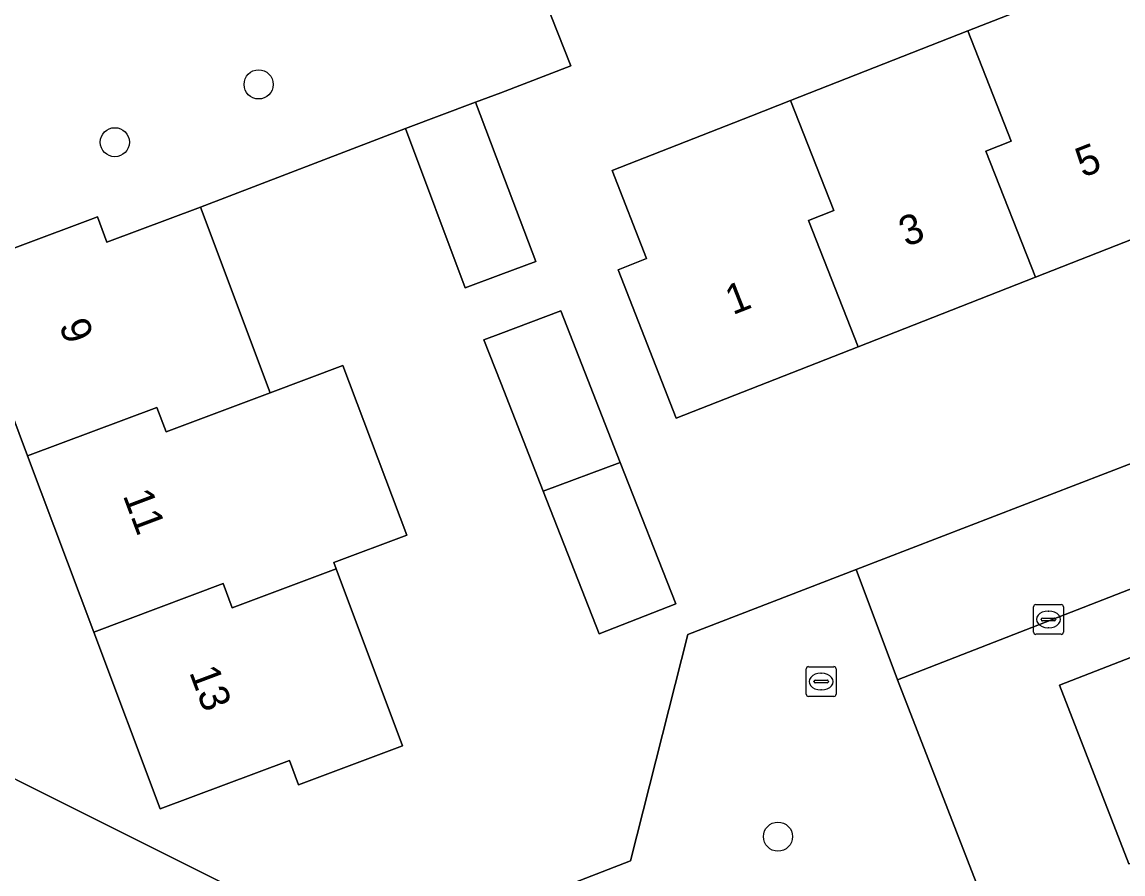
# Model space of a CAD drawing. Extents: x 162989 to 165008, y 383432 to 384338.
# Drawn here: x 163983.94 to 164020.88, y 383811.31 to 383839.91 of the extents above; entities that cross this region are included whole.
import ezdxf

# ---------------------------------------------------------------- set-up
doc = ezdxf.new("R2010")
doc.units = 0
for name, color, linetype in [('IMGEO_Boom', 7, 'Continuous'), ('IMGEO_Erf', 7, 'Continuous'), ('IMGEO_Kolk', 7, 'Continuous'), ('IMGEO_Pand', 7, 'Continuous'), ('IMGEO_Pand_nummerreeks', 7, 'Continuous'), ('IMGEO_Rioolput', 7, 'Continuous'), ('IMGEO_Voetpad_open', 7, 'Continuous')]:
    doc.layers.add(name, color=color, linetype=linetype)

msp = doc.modelspace()

# ---------------------------------------------------------------- linework, layer by layer
at = {"layer": 'IMGEO_Boom'}
for centre in [(163991.875, 383837.819), (163987.051, 383835.877), (164009.302, 383812.563)]:
    msp.add_circle(centre, 0.489, dxfattribs=at)
at = {"layer": 'IMGEO_Erf'}
for points in [[(164000.366, 383843.452), (164002.349, 383838.439), (164000, 383837.541), (163999.153, 383837.217), (164000, 383834.975), (164001.172, 383831.873), (164000, 383831.435), (163998.808, 383830.99), (163996.803, 383836.335), (163989.924, 383833.697), (163992.26, 383827.468), (163994.705, 383828.386), (163996.845, 383822.689), (163994.397, 383821.77), (163994.479, 383821.552), (163996.707, 383815.613), (163993.217, 383814.304), (163992.91, 383815.122), (163988.568, 383813.494), (163986.341, 383819.431), (163984.123, 383825.346), (163981.773, 383831.611)], [(164078.669, 383843.317), (164013.314, 383817.827), (164021.968, 383795.511)], [(164041.417, 383840.56), (164035.485, 383838.232), (164029.389, 383835.84), (164023.617, 383833.575), (164017.94, 383831.347), (164011.987, 383829.01), (164005.89, 383826.618), (164003.937, 383831.595), (164004.892, 383831.97), (164003.733, 383834.926), (164008.388, 383836.753), (164009.721, 383837.276), (164015.675, 383839.613), (164021.352, 383841.84)], [(164000, 383810.058), (164004.357, 383811.748), (164006.276, 383819.348), (164011.927, 383821.53), (164028.634, 383827.983)], [(164021.071, 383811.655), (164018.746, 383817.651), (164023.576, 383819.524)], [(163983.75, 383814.472), (163995.474, 383808.601)]]:
    msp.add_lwpolyline(points, dxfattribs=at)
msp.add_lwpolyline([(163999.434, 383829.24), (164000, 383829.453), (164002.012, 383830.212), (164004.007, 383825.128), (164005.871, 383820.379), (164003.306, 383819.373), (164001.428, 383824.16), (164000, 383827.798)], close=True, dxfattribs=at)
at = {"layer": 'IMGEO_Kolk'}
for p, q in [((164017.876, 383819.43), (164017.876, 383820.282)), ((164017.951, 383820.356), (164018.803, 383820.356)), ((164018.877, 383820.282), (164018.877, 383819.43)), ((164018.135, 383819.85), (164018.135, 383819.862)), ((164018.178, 383819.899), (164018.576, 383819.899)), ((164018.364, 383820.136), (164018.389, 383820.136)), ((164018.619, 383819.862), (164018.619, 383819.85)), ((164018.573, 383819.813), (164018.175, 383819.813)), ((164018.387, 383819.576), (164018.362, 383819.576)), ((164018.803, 383819.356), (164017.951, 383819.356))]:
    msp.add_line(p, q, dxfattribs=at)
for points in [[(164017.876, 383819.43), (164017.876, 383820.282)], [(164017.951, 383820.356), (164018.803, 383820.356)], [(164018.877, 383820.282), (164018.877, 383819.43)], [(164018.803, 383819.356), (164017.951, 383819.356)]]:
    msp.add_lwpolyline(points, dxfattribs=at)
for centre, radius, start, end in [((164017.953, 383820.28), 0.0765, 91.552, 178.448), ((164017.953, 383820.28), 0.0765, 91.552, 178.448), ((164018.801, 383820.28), 0.0765, 1.552, 88.448), ((164018.801, 383820.28), 0.0765, 1.552, 88.448), ((164018.175, 383819.859), 0.0403, 85.8775, 175.7526), ((164018.172, 383819.849), 0.0366, 178.938, 274.7102), ((164018.576, 383819.856), 0.043, 264.8664, 352.4533), ((164018.58, 383819.861), 0.0386, 1.7309, 96.639), ((164017.953, 383819.432), 0.0765, 181.552, 268.448), ((164017.953, 383819.432), 0.0765, 181.552, 268.448), ((164018.801, 383819.432), 0.0765, 271.552, 358.448), ((164018.801, 383819.432), 0.0765, 271.552, 358.448)]:
    msp.add_arc(centre, radius, start, end, dxfattribs=at)
for centre, major_axis, ratio, start_param, end_param in [((164018.363, 383819.856), (-0.387, 0.002), 0.722429, 4.712389, 7.853982), ((164018.388, 383819.856), (-0.39, 0.002), 0.717154, 1.570796, 4.712389)]:
    msp.add_ellipse(centre, major_axis=major_axis, ratio=ratio, start_param=start_param, end_param=end_param, dxfattribs=at)
at = {"layer": 'IMGEO_Pand'}
for points in [[(164015.675, 383839.613), (164017.125, 383835.918), (164016.28, 383835.583), (164017.94, 383831.347), (164023.617, 383833.575), (164021.957, 383837.811), (164022.802, 383838.146), (164021.352, 383841.84)], [(164015.675, 383839.613), (164009.721, 383837.276), (164011.171, 383833.582), (164010.326, 383833.247), (164011.987, 383829.01), (164017.94, 383831.347), (164016.28, 383835.583), (164017.125, 383835.918)], [(163996.803, 383836.335), (163998.808, 383830.99), (164000, 383831.435), (164001.172, 383831.873), (164000, 383834.975), (163999.153, 383837.217)], [(164011.987, 383829.01), (164010.326, 383833.247), (164011.171, 383833.582), (164009.721, 383837.276), (164008.388, 383836.753), (164003.733, 383834.926), (164004.892, 383831.97), (164003.937, 383831.595), (164005.89, 383826.618)], [(163984.123, 383825.346), (163988.464, 383826.972), (163988.769, 383826.157), (163992.26, 383827.468), (163989.924, 383833.697), (163986.785, 383832.52), (163986.466, 383833.371), (163986.229, 383833.282), (163981.773, 383831.611)], [(164001.428, 383824.16), (164004.007, 383825.128), (164002.012, 383830.212), (164000, 383829.453), (163999.434, 383829.24), (164000, 383827.798)], [(163992.26, 383827.468), (163988.769, 383826.157), (163988.464, 383826.972), (163984.123, 383825.346), (163986.341, 383819.431), (163990.683, 383821.057), (163990.988, 383820.242), (163994.479, 383821.552), (163994.397, 383821.77), (163996.845, 383822.689), (163994.705, 383828.386)], [(164001.428, 383824.16), (164003.306, 383819.373), (164005.871, 383820.379), (164004.007, 383825.128)], [(163994.479, 383821.552), (163990.988, 383820.242), (163990.683, 383821.057), (163986.341, 383819.431), (163988.568, 383813.494), (163992.91, 383815.122), (163993.217, 383814.304), (163996.707, 383815.613)], [(164029.274, 383813.806), (164026.939, 383819.829), (164023.913, 383818.655), (164023.576, 383819.524), (164018.746, 383817.651), (164021.071, 383811.655), (164025.365, 383813.318), (164025.703, 383812.421)]]:
    msp.add_lwpolyline(points, close=True, dxfattribs=at)
at = {"layer": 'IMGEO_Rioolput'}
for p, q in [((164010.251, 383817.344), (164010.251, 383818.196)), ((164010.326, 383818.27), (164011.178, 383818.27)), ((164010.739, 383818.05), (164010.764, 383818.05)), ((164011.252, 383818.196), (164011.252, 383817.344)), ((164010.51, 383817.764), (164010.51, 383817.776)), ((164010.948, 383817.727), (164010.55, 383817.727)), ((164010.553, 383817.813), (164010.951, 383817.813)), ((164010.994, 383817.776), (164010.994, 383817.764)), ((164011.178, 383817.27), (164010.326, 383817.27)), ((164010.762, 383817.49), (164010.737, 383817.49))]:
    msp.add_line(p, q, dxfattribs=at)
for points in [[(164010.251, 383817.344), (164010.251, 383818.196)], [(164010.326, 383818.27), (164011.178, 383818.27)], [(164011.252, 383818.196), (164011.252, 383817.344)], [(164011.178, 383817.27), (164010.326, 383817.27)]]:
    msp.add_lwpolyline(points, dxfattribs=at)
for centre, radius, start, end in [((164010.328, 383818.194), 0.0765, 91.552, 178.448), ((164010.328, 383818.194), 0.0765, 91.552, 178.448), ((164011.176, 383818.194), 0.0765, 1.552, 88.448), ((164011.176, 383818.194), 0.0765, 1.552, 88.448), ((164010.55, 383817.773), 0.0403, 85.8775, 175.7526), ((164010.547, 383817.763), 0.0366, 178.938, 274.7102), ((164010.951, 383817.77), 0.043, 264.8664, 352.4533), ((164010.955, 383817.775), 0.0386, 1.7309, 96.639), ((164010.328, 383817.346), 0.0765, 181.552, 268.448), ((164010.328, 383817.346), 0.0765, 181.552, 268.448), ((164011.176, 383817.346), 0.0765, 271.552, 358.448), ((164011.176, 383817.346), 0.0765, 271.552, 358.448)]:
    msp.add_arc(centre, radius, start, end, dxfattribs=at)
for centre, major_axis, ratio, start_param, end_param in [((164010.738, 383817.77), (-0.387, 0.002), 0.722429, 4.712389, 7.853982), ((164010.763, 383817.77), (-0.39, 0.002), 0.717154, 1.570796, 4.712389)]:
    msp.add_ellipse(centre, major_axis=major_axis, ratio=ratio, start_param=start_param, end_param=end_param, dxfattribs=at)
at = {"layer": 'IMGEO_Voetpad_open'}
for points in [[(164080.985, 383842.386), (164077.857, 383849.249), (164077.601, 383849.152), (164075.304, 383848.279), (164075.054, 383848.894), (164070.595, 383847.163), (164071.502, 383844.855), (164058.026, 383839.551), (164056.539, 383838.966), (164028.634, 383827.983), (164011.927, 383821.53), (164013.314, 383817.827), (164078.669, 383843.317)], [(163980.316, 383840.131), (163978.163, 383839.283), (163978.469, 383838.502), (163980.053, 383834.415), (163980.383, 383833.563), (163980.496, 383833.272), (163977.955, 383832.287), (163977.211, 383832), (163977.868, 383830.154), (163981.773, 383831.611), (163986.229, 383833.282), (163986.466, 383833.371), (163986.785, 383832.52), (163989.924, 383833.697), (163996.803, 383836.335), (163999.153, 383837.217), (164000, 383837.541), (164002.349, 383838.439), (164000.366, 383843.452)], [(164068.699, 383772.244), (164059.125, 383776.988), (164048.952, 383782.017), (164028.519, 383792.302), (164021.968, 383795.511), (164005.358, 383803.649), (163995.788, 383808.444), (163995.474, 383808.601), (163983.75, 383814.472), (163975.31, 383818.707), (163961.447, 383825.482), (163956.693, 383827.805)]]:
    msp.add_lwpolyline(points, dxfattribs=at)
msp.add_lwpolyline([(164013.314, 383817.827), (164011.927, 383821.53), (164006.276, 383819.348), (164004.357, 383811.748), (164000, 383810.058), (163995.788, 383808.444), (164005.358, 383803.649), (164021.968, 383795.511)], close=True, dxfattribs=at)

# ---------------------------------------------------------------- texts
at = {"layer": 'IMGEO_Pand_nummerreeks'}
for s, rotation, p in [('5', 21.4265, (164019.533, 383834.68)), ('3', 21.4265, (164013.605, 383832.353)), ('1', 21.4265, (164007.783, 383830.068)), ('9', 290.5592, (163985.169, 383829.735)), ('11', 290.5575, (163987.311, 383824.02)), ('13', 290.5592, (163989.537, 383818.087))]:
    msp.add_text(s, height=1, rotation=rotation, dxfattribs=at).set_placement(p)

doc.saveas('drawing.dxf')
